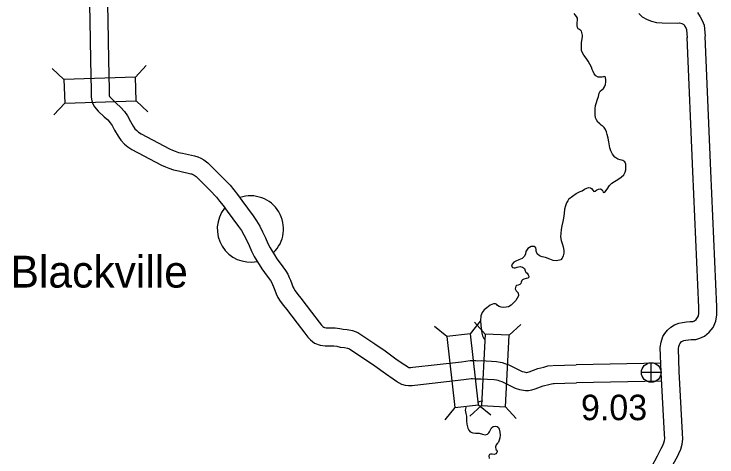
# Model space of a CAD drawing. Extents: x -939622 to -934222, y 1383701 to 1385301.
# Drawn here: x -936094.29 to -936059.29, y 1384670.74 to 1384692.78 of the extents above; entities that cross this region are included whole.
import ezdxf

# ---------------------------------------------------------------- set-up
doc = ezdxf.new("R2010")
doc.units = 0
for name, color, linetype in [('10', 7, 'Continuous'), ('20', 7, 'Continuous'), ('24', 7, 'Continuous'), ('25', 7, 'Continuous'), ('26', 7, 'Continuous'), ('9', 7, 'Continuous')]:
    doc.layers.add(name, color=color, linetype=linetype)

msp = doc.modelspace()

# ---------------------------------------------------------------- linework, layer by layer
at = {"layer": '10'}
for points in [[(-936091.581, 1384724.854), (-936091.416, 1384717.376), (-936091.158, 1384709.43), (-936090.686, 1384700.344), (-936090.51, 1384692.438), (-936090.48, 1384690.492)], [(-936090.682, 1384724.904), (-936090.517, 1384717.4), (-936090.258, 1384709.468), (-936089.787, 1384700.378), (-936089.61, 1384692.455), (-936089.58, 1384690.505)], [(-936063.17, 1384692.804), (-936063.003, 1384692.648), (-936062.765, 1384692.506), (-936062.539, 1384692.426), (-936062.291, 1384692.364), (-936062.007, 1384692.345), (-936061.248, 1384692.333), (-936061.147, 1384692.338), (-936061.032, 1384692.307), (-936060.97, 1384692.279), (-936060.941, 1384692.255), (-936060.898, 1384692.184), (-936060.826, 1384692.061), (-936060.806, 1384692.013), (-936060.767, 1384691.596)], [(-936060.251, 1384692.853), (-936060.124, 1384692.643), (-936060.018, 1384692.462), (-936059.922, 1384692.233), (-936059.871, 1384691.679)], [(-936062.058, 1384674.953), (-936062.11, 1384676.181), (-936062.069, 1384676.455), (-936061.973, 1384676.734), (-936061.875, 1384676.886), (-936061.756, 1384677.046), (-936061.59, 1384677.199), (-936061.398, 1384677.315), (-936061.181, 1384677.397), (-936061, 1384677.431), (-936060.798, 1384677.466), (-936060.612, 1384677.477), (-936060.475, 1384677.484), (-936060.453, 1384677.49), (-936060.402, 1384677.514), (-936060.32, 1384677.584), (-936060.248, 1384677.673), (-936060.204, 1384677.765), (-936060.186, 1384677.877), (-936060.187, 1384678.183), (-936060.49, 1384684.945), (-936060.769, 1384691.619)], [(-936061.159, 1384674.991), (-936061.207, 1384676.132), (-936061.191, 1384676.24), (-936061.157, 1384676.339), (-936061.136, 1384676.372), (-936061.084, 1384676.441), (-936061.046, 1384676.476), (-936061.004, 1384676.501), (-936060.937, 1384676.527), (-936060.838, 1384676.545), (-936060.694, 1384676.571), (-936060.563, 1384676.578), (-936060.335, 1384676.59), (-936060.143, 1384676.641), (-936059.906, 1384676.753), (-936059.673, 1384676.954), (-936059.482, 1384677.188), (-936059.336, 1384677.495), (-936059.286, 1384677.807), (-936059.287, 1384678.205), (-936059.59, 1384684.983), (-936059.869, 1384691.656)], [(-936090.48, 1384690.49), (-936090.452, 1384688.979), (-936090.441, 1384688.64), (-936090.418, 1384688.468), (-936090.361, 1384688.318), (-936090.273, 1384688.158), (-936090.091, 1384687.953), (-936089.802, 1384687.667), (-936089.619, 1384687.507), (-936089.492, 1384687.359), (-936089.399, 1384687.235), (-936089.278, 1384686.993), (-936089.103, 1384686.704), (-936088.968, 1384686.508), (-936088.781, 1384686.308), (-936088.612, 1384686.178), (-936088.414, 1384686.043), (-936086.945, 1384685.265), (-936086.752, 1384685.177), (-936086.572, 1384685.107), (-936086.352, 1384685.029), (-936086.099, 1384684.972), (-936085.491, 1384684.834), (-936085.439, 1384684.824), (-936085.418, 1384684.813), (-936085.321, 1384684.759), (-936085.224, 1384684.687), (-936084.54, 1384684.017), (-936084.208, 1384683.673), (-936084.054, 1384683.471), (-936083.869, 1384683.247), (-936083.671, 1384682.967), (-936083.105, 1384682.209), (-936082.968, 1384682.005), (-936082.841, 1384681.794), (-936082.718, 1384681.545), (-936082.582, 1384681.265), (-936082.459, 1384680.985), (-936082.328, 1384680.714), (-936082.202, 1384680.504), (-936082.083, 1384680.316), (-936081.947, 1384680.106), (-936081.821, 1384679.919), (-936081.628, 1384679.671), (-936081.52, 1384679.518), (-936081.45, 1384679.404), (-936081.414, 1384679.324), (-936081.363, 1384679.196), (-936081.299, 1384679.035), (-936081.234, 1384678.852), (-936081.144, 1384678.674), (-936081.034, 1384678.494), (-936080.872, 1384678.278), (-936080.721, 1384678.086), (-936080.184, 1384677.392), (-936079.803, 1384676.89), (-936079.651, 1384676.701), (-936079.527, 1384676.571), (-936079.319, 1384676.402), (-936079.049, 1384676.298), (-936078.795, 1384676.262), (-936078.6, 1384676.271), (-936078.362, 1384676.262), (-936078.214, 1384676.248), (-936078.047, 1384676.209), (-936077.825, 1384676.188), (-936077.684, 1384676.159), (-936077.58, 1384676.122), (-936077.412, 1384676.01), (-936076.828, 1384675.621), (-936076.319, 1384675.275), (-936075.789, 1384674.892), (-936075.407, 1384674.625), (-936075.234, 1384674.511), (-936075.137, 1384674.451), (-936074.988, 1384674.365), (-936074.811, 1384674.307), (-936074.639, 1384674.293), (-936074.458, 1384674.297), (-936074.327, 1384674.313), (-936071.89, 1384674.587), (-936071.521, 1384674.641), (-936071.456, 1384674.639), (-936071.344, 1384674.632), (-936071.203, 1384674.624), (-936071.036, 1384674.631), (-936070.384, 1384674.598), (-936070.264, 1384674.569), (-936070.197, 1384674.557), (-936070.12, 1384674.533), (-936069.994, 1384674.49), (-936069.325, 1384674.163), (-936069.112, 1384674.092), (-936068.819, 1384674.042), (-936068.67, 1384674.048), (-936068.501, 1384674.074), (-936068.339, 1384674.123), (-936067.941, 1384674.273), (-936067.661, 1384674.337), (-936067.522, 1384674.382), (-936067.396, 1384674.396)], [(-936089.58, 1384690.507), (-936089.552, 1384689.002), (-936089.543, 1384688.715), (-936089.54, 1384688.693), (-936089.533, 1384688.68), (-936089.437, 1384688.572), (-936089.189, 1384688.326), (-936088.979, 1384688.142), (-936088.791, 1384687.924), (-936088.63, 1384687.71), (-936088.489, 1384687.427), (-936088.347, 1384687.193), (-936088.265, 1384687.073), (-936088.175, 1384686.977), (-936088.084, 1384686.908), (-936087.949, 1384686.816), (-936086.546, 1384686.072), (-936086.402, 1384686.006), (-936086.259, 1384685.951), (-936086.102, 1384685.895), (-936085.901, 1384685.85), (-936085.303, 1384685.715), (-936085.131, 1384685.68), (-936084.987, 1384685.602), (-936084.832, 1384685.517), (-936084.638, 1384685.372), (-936083.901, 1384684.651), (-936083.525, 1384684.26), (-936083.349, 1384684.031), (-936083.154, 1384683.794), (-936082.943, 1384683.496), (-936082.371, 1384682.73), (-936082.208, 1384682.488), (-936082.05, 1384682.224), (-936081.911, 1384681.942), (-936081.765, 1384681.643), (-936081.642, 1384681.361), (-936081.536, 1384681.143), (-936081.436, 1384680.977), (-936081.324, 1384680.801), (-936081.196, 1384680.601), (-936081.092, 1384680.448), (-936080.904, 1384680.206), (-936080.77, 1384680.015), (-936080.654, 1384679.829), (-936080.584, 1384679.673), (-936080.527, 1384679.528), (-936080.457, 1384679.352), (-936080.405, 1384679.208), (-936080.358, 1384679.114), (-936080.288, 1384679.001), (-936080.158, 1384678.826), (-936080.011, 1384678.639), (-936079.469, 1384677.939), (-936079.094, 1384677.444), (-936078.974, 1384677.295), (-936078.915, 1384677.234), (-936078.863, 1384677.191), (-936078.822, 1384677.175), (-936078.75, 1384677.165), (-936078.603, 1384677.171), (-936078.301, 1384677.161), (-936078.069, 1384677.138), (-936077.903, 1384677.1), (-936077.692, 1384677.079), (-936077.44, 1384677.028), (-936077.172, 1384676.931), (-936076.914, 1384676.76), (-936076.325, 1384676.368), (-936075.802, 1384676.011), (-936075.268, 1384675.626), (-936074.902, 1384675.371), (-936074.749, 1384675.27), (-936074.673, 1384675.223), (-936074.626, 1384675.195), (-936074.611, 1384675.194), (-936074.523, 1384675.196), (-936074.433, 1384675.207), (-936072.005, 1384675.479), (-936071.57, 1384675.544), (-936071.412, 1384675.538), (-936071.29, 1384675.53), (-936071.196, 1384675.525), (-936071.033, 1384675.532), (-936070.255, 1384675.493), (-936070.079, 1384675.45), (-936069.982, 1384675.433), (-936069.84, 1384675.389), (-936069.65, 1384675.324), (-936068.983, 1384674.998), (-936068.893, 1384674.967), (-936068.762, 1384674.945), (-936068.756, 1384674.945), (-936068.699, 1384674.954), (-936068.629, 1384674.975), (-936068.201, 1384675.137), (-936067.899, 1384675.206), (-936067.712, 1384675.266), (-936067.498, 1384675.29)], [(-936067.458, 1384675.293), (-936066.301, 1384675.322)], [(-936062.074, 1384675.413), (-936066.3, 1384675.322)], [(-936062.534, 1384670.266), (-936062.254, 1384670.798), (-936062.061, 1384671.158), (-936062.005, 1384671.282), (-936061.938, 1384671.436), (-936061.902, 1384671.559), (-936061.888, 1384671.658), (-936061.899, 1384671.877), (-936062.058, 1384674.949)], [(-936061.459, 1384670.376), (-936061.254, 1384670.759), (-936061.183, 1384670.916), (-936061.09, 1384671.129), (-936061.019, 1384671.371), (-936060.985, 1384671.618), (-936061, 1384671.922), (-936061.159, 1384674.996)], [(-936067.436, 1384674.393), (-936066.279, 1384674.423)], [(-936062.024, 1384674.513), (-936066.28, 1384674.423)]]:
    msp.add_lwpolyline(points, dxfattribs=at)
at = {"layer": '20'}
for p, q in [((-936091.803, 1384689.526), (-936092.381, 1384690.067)), ((-936088.241, 1384689.643), (-936087.699, 1384690.221)), ((-936091.764, 1384688.338), (-936092.305, 1384687.76)), ((-936088.202, 1384688.455), (-936087.624, 1384687.914)), ((-936071.556, 1384676.87), (-936071.062, 1384677.489)), ((-936070.824, 1384676.855), (-936071.356, 1384677.442)), ((-936072.737, 1384676.738), (-936073.356, 1384677.232)), ((-936069.638, 1384676.796), (-936069.051, 1384677.327)), ((-936072.339, 1384673.196), (-936072.833, 1384672.577)), ((-936071.002, 1384673.295), (-936071.589, 1384672.764)), ((-936071.158, 1384673.328), (-936070.54, 1384672.834)), ((-936069.815, 1384673.236), (-936069.284, 1384672.649))]:
    msp.add_line(p, q, dxfattribs=at)
for points in [[(-936091.764, 1384688.338), (-936088.202, 1384688.455), (-936088.241, 1384689.643), (-936091.803, 1384689.526)], [(-936072.737, 1384676.738), (-936072.339, 1384673.196), (-936071.158, 1384673.328), (-936071.556, 1384676.87)], [(-936070.824, 1384676.855), (-936071.002, 1384673.295), (-936069.815, 1384673.236), (-936069.638, 1384676.796)]]:
    msp.add_lwpolyline(points, close=True, dxfattribs=at)
at = {"layer": '24'}
for start, end in [(313.7547, 108.4349), (141.2034, 281.5405)]:
    msp.add_arc((-936082.517, 1384682.084), 1.65, start, end, dxfattribs=at)
at = {"layer": '26'}
for p, q in [((-936062.558, 1384674.453), (-936062.558, 1384675.428)), ((-936062.07, 1384674.94), (-936063.045, 1384674.94))]:
    msp.add_line(p, q, dxfattribs=at)
msp.add_ellipse((-936062.558, 1384674.94), major_axis=(0, 0.487), ratio=0.999998, dxfattribs=at)
at = {"layer": '9'}
for points in [[(-936066.013, 1384691.462), (-936065.974, 1384691.645), (-936065.982, 1384691.735), (-936066.009, 1384691.857), (-936066.036, 1384691.928), (-936066.072, 1384691.977), (-936066.109, 1384692), (-936066.155, 1384692.018), (-936066.198, 1384692.046), (-936066.237, 1384692.108), (-936066.253, 1384692.191), (-936066.242, 1384692.27), (-936066.24, 1384692.355), (-936066.23, 1384692.451), (-936066.235, 1384692.566), (-936066.285, 1384692.656), (-936066.348, 1384692.735), (-936066.388, 1384692.805)], [(-936066.657, 1384683.586), (-936066.288, 1384683.843), (-936066.195, 1384683.905), (-936066.089, 1384683.945), (-936065.997, 1384683.98), (-936065.881, 1384684.069), (-936065.763, 1384684.114), (-936065.68, 1384684.141), (-936065.587, 1384684.133), (-936065.525, 1384684.094), (-936065.474, 1384684.015), (-936065.417, 1384683.951), (-936065.348, 1384683.963), (-936065.264, 1384684.024), (-936065.185, 1384684.058), (-936065.086, 1384684.074), (-936065.004, 1384684.039), (-936064.97, 1384683.965), (-936064.953, 1384683.903), (-936064.863, 1384683.913), (-936064.756, 1384684.056), (-936064.638, 1384684.239), (-936064.517, 1384684.356), (-936064.389, 1384684.443), (-936064.225, 1384684.547), (-936064.056, 1384684.659), (-936063.923, 1384684.777), (-936063.86, 1384684.912), (-936063.815, 1384685.026), (-936063.815, 1384685.164), (-936063.83, 1384685.302), (-936063.88, 1384685.429), (-936063.964, 1384685.489), (-936064.1, 1384685.519), (-936064.225, 1384685.555), (-936064.365, 1384685.661), (-936064.491, 1384685.812), (-936064.573, 1384685.967), (-936064.619, 1384686.113), (-936064.636, 1384686.227), (-936064.674, 1384686.415), (-936064.71, 1384686.609), (-936064.75, 1384686.788), (-936064.78, 1384686.91), (-936064.84, 1384687.04), (-936064.898, 1384687.133), (-936064.963, 1384687.194), (-936064.994, 1384687.216), (-936065.047, 1384687.256), (-936065.125, 1384687.31), (-936065.224, 1384687.396), (-936065.289, 1384687.508), (-936065.33, 1384687.614), (-936065.343, 1384687.77), (-936065.35, 1384687.926), (-936065.35, 1384688.065), (-936065.325, 1384688.235), (-936065.283, 1384688.381), (-936065.243, 1384688.494), (-936065.188, 1384688.671), (-936065.147, 1384688.842), (-936065.101, 1384688.937), (-936065.014, 1384689.007), (-936064.941, 1384689.068), (-936064.885, 1384689.152), (-936064.842, 1384689.268), (-936064.821, 1384689.405), (-936064.817, 1384689.513), (-936064.831, 1384689.624), (-936064.851, 1384689.656), (-936064.878, 1384689.664), (-936064.935, 1384689.658), (-936065, 1384689.637), (-936065.08, 1384689.631), (-936065.207, 1384689.637), (-936065.311, 1384689.699), (-936065.403, 1384689.809), (-936065.453, 1384689.915), (-936065.493, 1384690.016), (-936065.535, 1384690.132), (-936065.61, 1384690.282), (-936065.701, 1384690.44), (-936065.795, 1384690.584), (-936065.912, 1384690.732), (-936065.977, 1384690.853), (-936066.022, 1384690.968), (-936066.032, 1384691.064), (-936066.037, 1384691.184), (-936066.035, 1384691.272), (-936066.032, 1384691.344), (-936066.013, 1384691.462)], [(-936066.657, 1384683.586), (-936066.704, 1384683.488), (-936066.775, 1384683.383), (-936066.831, 1384683.23), (-936066.872, 1384683.071), (-936066.899, 1384682.859), (-936066.926, 1384682.626), (-936066.96, 1384682.453), (-936067.002, 1384682.237), (-936067.036, 1384682.055), (-936067.055, 1384681.858), (-936067.069, 1384681.686), (-936067.04, 1384681.503), (-936066.992, 1384681.364), (-936066.949, 1384681.194), (-936066.914, 1384681.015), (-936066.905, 1384680.877), (-936066.936, 1384680.743), (-936066.994, 1384680.635), (-936067.063, 1384680.554), (-936067.27, 1384680.496), (-936067.436, 1384680.51), (-936067.603, 1384680.579), (-936067.817, 1384680.657), (-936067.986, 1384680.692), (-936068.114, 1384680.743), (-936068.236, 1384680.85), (-936068.281, 1384680.986), (-936068.284, 1384681.065), (-936068.305, 1384681.139), (-936068.392, 1384681.211), (-936068.533, 1384681.208), (-936068.702, 1384681.107), (-936068.801, 1384680.961), (-936068.82, 1384680.843), (-936068.875, 1384680.726), (-936068.991, 1384680.619), (-936069.156, 1384680.548), (-936069.306, 1384680.488), (-936069.405, 1384680.426), (-936069.488, 1384680.326), (-936069.517, 1384680.228), (-936069.46, 1384680.168), (-936069.381, 1384680.144), (-936069.366, 1384680.144), (-936069.325, 1384680.149), (-936069.23, 1384680.177), (-936069.168, 1384680.207), (-936069.079, 1384680.223), (-936068.96, 1384680.189), (-936068.873, 1384680.114), (-936068.838, 1384679.998), (-936068.797, 1384679.937), (-936068.737, 1384679.876), (-936068.683, 1384679.803), (-936068.647, 1384679.732), (-936068.654, 1384679.681), (-936068.703, 1384679.634), (-936068.78, 1384679.612), (-936068.905, 1384679.583), (-936068.97, 1384679.559), (-936069.004, 1384679.527), (-936069.04, 1384679.439), (-936069.046, 1384679.372), (-936069.097, 1384679.316), (-936069.192, 1384679.29), (-936069.264, 1384679.278), (-936069.307, 1384679.231), (-936069.325, 1384679.107), (-936069.288, 1384679.003), (-936069.216, 1384678.943), (-936069.179, 1384678.902), (-936069.17, 1384678.761), (-936069.292, 1384678.527), (-936069.378, 1384678.433), (-936069.54, 1384678.299), (-936069.668, 1384678.216), (-936069.787, 1384678.186), (-936069.925, 1384678.183), (-936070.036, 1384678.194), (-936070.122, 1384678.226), (-936070.205, 1384678.28), (-936070.249, 1384678.326), (-936070.307, 1384678.36), (-936070.412, 1384678.355), (-936070.58, 1384678.285), (-936070.737, 1384678.164), (-936070.876, 1384678.052), (-936070.979, 1384677.924), (-936071.044, 1384677.762), (-936071.058, 1384677.523), (-936071.05, 1384677.274), (-936071.014, 1384677.052), (-936070.989, 1384676.906), (-936070.953, 1384676.763), (-936070.897, 1384676.639), (-936070.863, 1384676.603)], [(-936071.767, 1384673.217), (-936071.783, 1384673.202), (-936071.816, 1384673.062), (-936071.797, 1384672.895), (-936071.756, 1384672.776), (-936071.758, 1384672.679), (-936071.764, 1384672.534), (-936071.745, 1384672.37), (-936071.691, 1384672.167), (-936071.636, 1384672.064), (-936071.566, 1384671.989), (-936071.438, 1384671.94), (-936071.312, 1384671.924), (-936071.128, 1384671.914), (-936070.959, 1384671.873), (-936070.835, 1384671.842), (-936070.713, 1384671.866), (-936070.643, 1384671.935), (-936070.61, 1384671.996), (-936070.566, 1384672.095), (-936070.504, 1384672.191), (-936070.426, 1384672.254), (-936070.322, 1384672.274), (-936070.222, 1384672.257), (-936070.166, 1384672.205), (-936070.136, 1384672.125), (-936070.096, 1384671.976), (-936070.087, 1384671.829), (-936070.102, 1384671.684), (-936070.127, 1384671.571), (-936070.171, 1384671.473), (-936070.214, 1384671.423), (-936070.28, 1384671.348), (-936070.317, 1384671.235), (-936070.303, 1384671.115), (-936070.25, 1384671.072), (-936070.227, 1384671.016), (-936070.245, 1384670.964), (-936070.3, 1384670.898), (-936070.379, 1384670.865), (-936070.479, 1384670.875), (-936070.557, 1384670.881), (-936070.619, 1384670.86), (-936070.652, 1384670.793), (-936070.623, 1384670.667)], [(-936070.965, 1384673.535), (-936070.99, 1384673.52), (-936071.123, 1384673.475), (-936071.164, 1384673.467)]]:
    msp.add_lwpolyline(points, dxfattribs=at)

# ---------------------------------------------------------------- texts
at = {"layer": '24'}
msp.add_text('Blackville', height=1.584, dxfattribs=at).set_placement((-936094.459, 1384679.167))
at = {"layer": '25'}
msp.add_text('9.03', height=1.2672, dxfattribs=at).set_placement((-936066.058, 1384672.568))

doc.saveas('drawing.dxf')
